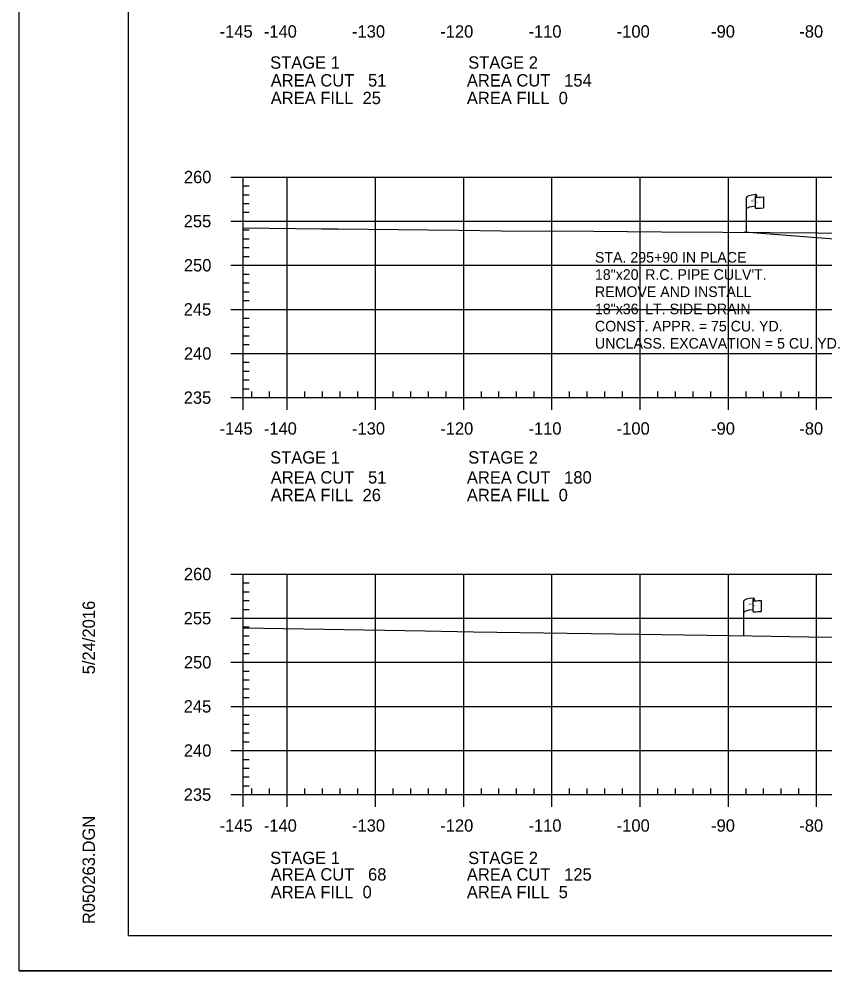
# Model space of a CAD drawing. Extents: x 1365647 to 1367999, y 387113 to 400173.
# Drawn here: x 1365723.7 to 1365815, y 396972.9 to 397080.8 of the extents above; entities that cross this region are included whole.
import ezdxf

# ---------------------------------------------------------------- set-up
doc = ezdxf.new("R2010")
doc.units = 0
for name, color, linetype in [('E_Existing ROW', 7, 'Continuous'), ('R_Axis', 7, 'Continuous'), ('R_Axis Annot', 7, 'Continuous'), ('R_Border', 7, 'Continuous'), ('R_Draft', 7, 'Continuous'), ('R_Drive', 7, 'Continuous'), ('R_Exist Surface', 7, 'Continuous'), ('R_Grid', 7, 'Continuous'), ('R_No Plot', 7, 'Continuous')]:
    doc.layers.add(name, color=color, linetype=linetype)

msp = doc.modelspace()

# ---------------------------------------------------------------- linework, layer by layer
at = {"layer": 'E_Existing ROW'}
for p, q in [((1365806.13, 397056.66), (1365806.13, 397060.62)), ((1365807.12, 397060.71), (1365807.12, 397060.7)), ((1365807.12, 397060.7), (1365807.12, 397059.47)), ((1365807.29, 397060.87), (1365807.29, 397060.63)), ((1365808.06, 397060.67), (1365808.06, 397059.43)), ((1365805.86, 397010.93), (1365805.86, 397014.88)), ((1365806.86, 397014.98), (1365806.86, 397014.96)), ((1365806.86, 397014.96), (1365806.86, 397013.74)), ((1365807.02, 397015.13), (1365807.02, 397014.89)), ((1365807.79, 397014.94), (1365807.79, 397013.7))]:
    msp.add_line(p, q, dxfattribs=at)
for centre, radius, start, end in [((1365807.2, 397060.71), 0.078, 88.6458, 274.2828), ((1365807.21, 397060.87), 0.0783, 263.0712, 93.9564), ((1365807.2, 397059.47), 0.0783, 180, 273.9564), ((1365806.94, 397014.98), 0.078, 88.6458, 274.2828), ((1365806.95, 397015.13), 0.0783, 263.0712, 93.9564), ((1365806.94, 397013.74), 0.0783, 180, 273.9564)]:
    msp.add_arc(centre, radius, start, end, dxfattribs=at)
for centre, major_axis, ratio, start_param, end_param in [((1365807.71, 397060.66), (-1.58, -0.04), 0.19887, 5.030368, 6.283185), ((1365808.42, 397060.77), (-1.23, -0.13), 0.052933, 0.159456, 1.268315), ((1365807.71, 397059.34), (-1.58, -0.04), 0.19887, 5.083035, 6.194897), ((1365808.42, 397059.53), (-1.23, -0.13), 0.052933, 0.159456, 1.268315), ((1365807.44, 397014.92), (-1.58, -0.04), 0.19887, 5.030368, 6.283185), ((1365808.15, 397015.04), (-1.23, -0.13), 0.052933, 0.159456, 1.268315), ((1365807.44, 397013.61), (-1.58, -0.04), 0.19887, 5.083035, 6.194897), ((1365808.15, 397013.8), (-1.23, -0.13), 0.052933, 0.159456, 1.268315)]:
    msp.add_ellipse(centre, major_axis=major_axis, ratio=ratio, start_param=start_param, end_param=end_param, dxfattribs=at)
at = {"layer": 'R_Axis'}
for p, q in [((1365747.69, 397062.93), (1365749.09, 397062.93)), ((1365749.09, 397037.93), (1365749.09, 397062.93)), ((1365749.09, 397061.93), (1365749.79, 397061.93)), ((1365749.09, 397060.93), (1365749.79, 397060.93)), ((1365749.09, 397059.93), (1365749.79, 397059.93)), ((1365749.09, 397058.93), (1365749.79, 397058.93)), ((1365747.69, 397057.93), (1365749.09, 397057.93)), ((1365749.09, 397056.93), (1365749.79, 397056.93)), ((1365749.09, 397055.93), (1365749.79, 397055.93)), ((1365749.09, 397054.93), (1365749.79, 397054.93)), ((1365749.09, 397053.93), (1365749.79, 397053.93)), ((1365747.69, 397052.93), (1365749.09, 397052.93)), ((1365749.09, 397051.93), (1365749.79, 397051.93)), ((1365749.09, 397050.93), (1365749.79, 397050.93)), ((1365749.09, 397049.93), (1365749.79, 397049.93)), ((1365749.09, 397048.93), (1365749.79, 397048.93)), ((1365747.69, 397047.93), (1365749.09, 397047.93)), ((1365749.09, 397046.93), (1365749.79, 397046.93)), ((1365749.09, 397045.93), (1365749.79, 397045.93)), ((1365749.09, 397044.93), (1365749.79, 397044.93)), ((1365749.09, 397043.93), (1365749.79, 397043.93)), ((1365747.69, 397042.93), (1365749.09, 397042.93)), ((1365749.09, 397041.93), (1365749.79, 397041.93)), ((1365749.09, 397040.93), (1365749.79, 397040.93)), ((1365749.09, 397039.93), (1365749.79, 397039.93)), ((1365747.69, 397037.93), (1365749.09, 397037.93)), ((1365749.09, 397038.93), (1365749.79, 397038.93)), ((1365749.09, 397037.93), (1365749.09, 397038.63)), ((1365749.09, 397037.93), (1366039.09, 397037.93)), ((1365749.09, 397036.53), (1365749.09, 397037.93)), ((1365750.09, 397037.93), (1365750.09, 397038.63)), ((1365752.09, 397037.93), (1365752.09, 397038.63)), ((1365754.09, 397036.53), (1365754.09, 397037.93)), ((1365756.09, 397037.93), (1365756.09, 397038.63)), ((1365758.09, 397037.93), (1365758.09, 397038.63)), ((1365760.09, 397037.93), (1365760.09, 397038.63)), ((1365762.09, 397037.93), (1365762.09, 397038.63)), ((1365764.09, 397036.53), (1365764.09, 397037.93)), ((1365766.09, 397037.93), (1365766.09, 397038.63)), ((1365768.09, 397037.93), (1365768.09, 397038.63)), ((1365770.09, 397037.93), (1365770.09, 397038.63)), ((1365772.09, 397037.93), (1365772.09, 397038.63)), ((1365774.09, 397036.53), (1365774.09, 397037.93)), ((1365776.09, 397037.93), (1365776.09, 397038.63)), ((1365778.09, 397037.93), (1365778.09, 397038.63)), ((1365780.09, 397037.93), (1365780.09, 397038.63)), ((1365782.09, 397037.93), (1365782.09, 397038.63)), ((1365784.09, 397036.53), (1365784.09, 397037.93)), ((1365786.09, 397037.93), (1365786.09, 397038.63)), ((1365788.09, 397037.93), (1365788.09, 397038.63)), ((1365790.09, 397037.93), (1365790.09, 397038.63)), ((1365792.09, 397037.93), (1365792.09, 397038.63)), ((1365794.09, 397036.53), (1365794.09, 397037.93)), ((1365796.09, 397037.93), (1365796.09, 397038.63)), ((1365798.09, 397037.93), (1365798.09, 397038.63)), ((1365800.09, 397037.93), (1365800.09, 397038.63)), ((1365802.09, 397037.93), (1365802.09, 397038.63)), ((1365804.09, 397036.53), (1365804.09, 397037.93)), ((1365806.09, 397037.93), (1365806.09, 397038.63)), ((1365808.09, 397037.93), (1365808.09, 397038.63)), ((1365810.09, 397037.93), (1365810.09, 397038.63)), ((1365812.09, 397037.93), (1365812.09, 397038.63)), ((1365814.09, 397036.53), (1365814.09, 397037.93)), ((1365747.69, 397017.93), (1365749.09, 397017.93)), ((1365749.09, 396992.93), (1365749.09, 397017.93)), ((1365749.09, 397016.93), (1365749.79, 397016.93)), ((1365749.09, 397015.93), (1365749.79, 397015.93)), ((1365749.09, 397014.93), (1365749.79, 397014.93)), ((1365749.09, 397013.93), (1365749.79, 397013.93)), ((1365747.69, 397012.93), (1365749.09, 397012.93)), ((1365749.09, 397011.93), (1365749.79, 397011.93)), ((1365749.09, 397010.93), (1365749.79, 397010.93)), ((1365749.09, 397009.93), (1365749.79, 397009.93)), ((1365749.09, 397008.93), (1365749.79, 397008.93)), ((1365747.69, 397007.93), (1365749.09, 397007.93)), ((1365749.09, 397006.93), (1365749.79, 397006.93)), ((1365749.09, 397005.93), (1365749.79, 397005.93)), ((1365749.09, 397004.93), (1365749.79, 397004.93)), ((1365749.09, 397003.93), (1365749.79, 397003.93)), ((1365747.69, 397002.93), (1365749.09, 397002.93)), ((1365749.09, 397001.93), (1365749.79, 397001.93)), ((1365749.09, 397000.93), (1365749.79, 397000.93)), ((1365749.09, 396999.93), (1365749.79, 396999.93)), ((1365749.09, 396998.93), (1365749.79, 396998.93)), ((1365747.69, 396997.93), (1365749.09, 396997.93)), ((1365749.09, 396996.93), (1365749.79, 396996.93)), ((1365749.09, 396995.93), (1365749.79, 396995.93)), ((1365749.09, 396994.93), (1365749.79, 396994.93)), ((1365749.09, 396993.93), (1365749.79, 396993.93)), ((1365747.69, 396992.93), (1365749.09, 396992.93)), ((1365749.09, 396992.93), (1365749.09, 396993.63)), ((1365749.09, 396992.93), (1366039.09, 396992.93)), ((1365749.09, 396991.53), (1365749.09, 396992.93)), ((1365750.09, 396992.93), (1365750.09, 396993.63)), ((1365752.09, 396992.93), (1365752.09, 396993.63)), ((1365754.09, 396991.53), (1365754.09, 396992.93)), ((1365756.09, 396992.93), (1365756.09, 396993.63)), ((1365758.09, 396992.93), (1365758.09, 396993.63)), ((1365760.09, 396992.93), (1365760.09, 396993.63)), ((1365762.09, 396992.93), (1365762.09, 396993.63)), ((1365764.09, 396991.53), (1365764.09, 396992.93)), ((1365766.09, 396992.93), (1365766.09, 396993.63)), ((1365768.09, 396992.93), (1365768.09, 396993.63)), ((1365770.09, 396992.93), (1365770.09, 396993.63)), ((1365772.09, 396992.93), (1365772.09, 396993.63)), ((1365774.09, 396991.53), (1365774.09, 396992.93)), ((1365776.09, 396992.93), (1365776.09, 396993.63)), ((1365778.09, 396992.93), (1365778.09, 396993.63)), ((1365780.09, 396992.93), (1365780.09, 396993.63)), ((1365782.09, 396992.93), (1365782.09, 396993.63)), ((1365784.09, 396991.53), (1365784.09, 396992.93)), ((1365786.09, 396992.93), (1365786.09, 396993.63)), ((1365788.09, 396992.93), (1365788.09, 396993.63)), ((1365790.09, 396992.93), (1365790.09, 396993.63)), ((1365792.09, 396992.93), (1365792.09, 396993.63)), ((1365794.09, 396991.53), (1365794.09, 396992.93)), ((1365796.09, 396992.93), (1365796.09, 396993.63)), ((1365798.09, 396992.93), (1365798.09, 396993.63)), ((1365800.09, 396992.93), (1365800.09, 396993.63)), ((1365802.09, 396992.93), (1365802.09, 396993.63)), ((1365804.09, 396991.53), (1365804.09, 396992.93)), ((1365806.09, 396992.93), (1365806.09, 396993.63)), ((1365808.09, 396992.93), (1365808.09, 396993.63)), ((1365810.09, 396992.93), (1365810.09, 396993.63)), ((1365812.09, 396992.93), (1365812.09, 396993.63)), ((1365814.09, 396991.53), (1365814.09, 396992.93))]:
    msp.add_line(p, q, dxfattribs=at)
at = {"layer": 'R_Border'}
for p, q in [((1365736.09, 396976.93), (1365736.09, 397182.39)), ((1365736.09, 396976.93), (1365736.09, 396976.93)), ((1366052.27, 396976.93), (1365736.09, 396976.93))]:
    msp.add_line(p, q, dxfattribs=at)
at = {"layer": 'R_Drive'}
msp.add_line((1365834.62, 397054.47), (1365805.88, 397056.67), dxfattribs=at)
at = {"layer": 'R_Exist Surface'}
for points in [[(1365749.09, 397057.18), (1365757.96, 397057.07), (1365759.83, 397057.05), (1365773.49, 397056.89), (1365778.35, 397056.85), (1365788.81, 397056.78), (1365796.52, 397056.73), (1365803.48, 397056.68), (1365814.22, 397056.61), (1365817.49, 397056.57)], [(1365749.09, 397011.84), (1365769.74, 397011.49), (1365775.2, 397011.4), (1365785.81, 397011.23), (1365793.95, 397011.12), (1365806.77, 397010.92), (1365813.2, 397010.82), (1365817.11, 397010.79)]]:
    msp.add_lwpolyline(points, dxfattribs=at)
at = {"layer": 'R_Grid'}
for p, q in [((1365749.09, 397062.93), (1366039.09, 397062.93)), ((1365749.09, 397037.93), (1365749.09, 397062.93)), ((1365754.09, 397037.93), (1365754.09, 397062.93)), ((1365764.09, 397037.93), (1365764.09, 397062.93)), ((1365774.09, 397037.93), (1365774.09, 397062.93)), ((1365784.09, 397037.93), (1365784.09, 397062.93)), ((1365794.09, 397037.93), (1365794.09, 397062.93)), ((1365804.09, 397037.93), (1365804.09, 397062.93)), ((1365814.09, 397037.93), (1365814.09, 397062.93)), ((1365749.09, 397057.93), (1366039.09, 397057.93)), ((1365749.09, 397052.93), (1366039.09, 397052.93)), ((1365749.09, 397047.93), (1366039.09, 397047.93)), ((1365749.09, 397042.93), (1366039.09, 397042.93)), ((1365749.09, 397037.93), (1366039.09, 397037.93)), ((1365749.09, 397017.93), (1366039.09, 397017.93)), ((1365749.09, 396992.93), (1365749.09, 397017.93)), ((1365754.09, 396992.93), (1365754.09, 397017.93)), ((1365764.09, 396992.93), (1365764.09, 397017.93)), ((1365774.09, 396992.93), (1365774.09, 397017.93)), ((1365784.09, 396992.93), (1365784.09, 397017.93)), ((1365794.09, 396992.93), (1365794.09, 397017.93)), ((1365804.09, 396992.93), (1365804.09, 397017.93)), ((1365814.09, 396992.93), (1365814.09, 397017.93)), ((1365749.09, 397012.93), (1366039.09, 397012.93)), ((1365749.09, 397007.93), (1366039.09, 397007.93)), ((1365749.09, 397002.93), (1366039.09, 397002.93)), ((1365749.09, 396997.93), (1366039.09, 396997.93)), ((1365749.09, 396992.93), (1366039.09, 396992.93))]:
    msp.add_line(p, q, dxfattribs=at)
at = {"layer": 'R_No Plot'}
msp.add_line((1365723.69, 396972.95), (1366057.03, 396972.95), dxfattribs=at)
msp.add_lwpolyline([(1365723.69, 397186.28), (1366057.03, 397186.28), (1366057.03, 396972.94), (1365723.69, 396972.94)], close=True, dxfattribs=at)

# ---------------------------------------------------------------- texts
at = {"layer": 'E_Existing ROW'}
for s, height, rotation, p in [('DWB 11-9-07', 0.001, 90, (1365807.29, 397060.63)), ('R ', 0.2, 9.9884, (1365806.65, 397060.12)), (' O', 0.2, 9.9884, (1365806.79, 397060.16)), ('W', 0.2, 351.1788, (1365807.12, 397059.99)), ('DWB 11-9-07', 0.001, 5.0717, (1365808.05, 397059.43)), ('DWB 11-9-07', 0.001, 90, (1365806.13, 397056.67)), ('R ', 0.2, 9.9884, (1365806.38, 397014.38)), (' O', 0.2, 9.9884, (1365806.53, 397014.43)), ('W', 0.2, 351.1788, (1365806.86, 397014.26)), ('DWB 11-9-07', 0.001, 90, (1365807.02, 397014.89)), ('DWB 11-9-07', 0.001, 5.0717, (1365807.78, 397013.7)), ('DWB 11-9-07', 0.001, 90, (1365805.86, 397010.93))]:
    msp.add_text(s, height=height, rotation=rotation, dxfattribs=at).set_placement(p)
at = {"layer": 'R_Axis Annot'}
for s, p in [('-145', (1365746.42, 397078.73)), ('-140', (1365751.43, 397078.73)), ('-130', (1365761.43, 397078.73)), ('-120', (1365771.43, 397078.73)), ('-110', (1365781.43, 397078.73)), ('-100', (1365791.43, 397078.73)), ('-90', (1365802.13, 397078.73)), ('-80', (1365812.13, 397078.73)), ('STAGE 1', (1365752.15, 397075.21)), ('STAGE 2', (1365774.6, 397075.21)), ('AREA CUT   51', (1365752.22, 397073.19)), ('AREA CUT   154', (1365774.45, 397073.19)), ('AREA FILL  25', (1365752.22, 397071.19)), ('AREA FILL  0', (1365774.45, 397071.19)), ('260', (1365742.37, 397062.23)), ('255', (1365742.35, 397057.23)), ('250', (1365742.37, 397052.23)), ('245', (1365742.35, 397047.23)), ('240', (1365742.37, 397042.23)), ('235', (1365742.35, 397037.23)), ('-145', (1365746.42, 397033.73)), ('-140', (1365751.43, 397033.73)), ('-130', (1365761.43, 397033.73)), ('-120', (1365771.43, 397033.73)), ('-110', (1365781.43, 397033.73)), ('-100', (1365791.43, 397033.73)), ('-90', (1365802.13, 397033.73)), ('-80', (1365812.13, 397033.73)), ('STAGE 1', (1365752.15, 397030.45)), ('STAGE 2', (1365774.6, 397030.45)), ('AREA CUT   51', (1365752.22, 397028.19)), ('AREA CUT   180', (1365774.45, 397028.19)), ('AREA FILL  26', (1365752.22, 397026.19)), ('AREA FILL  0', (1365774.45, 397026.19)), ('260', (1365742.37, 397017.23)), ('255', (1365742.35, 397012.23)), ('250', (1365742.37, 397007.23)), ('245', (1365742.35, 397002.23)), ('240', (1365742.37, 396997.23)), ('235', (1365742.35, 396992.23)), ('-145', (1365746.42, 396988.73)), ('-140', (1365751.43, 396988.73)), ('-130', (1365761.43, 396988.73)), ('-120', (1365771.43, 396988.73)), ('-110', (1365781.43, 396988.73)), ('-100', (1365791.43, 396988.73)), ('-90', (1365802.13, 396988.73)), ('-80', (1365812.13, 396988.73)), ('STAGE 1', (1365752.15, 396985.06)), ('STAGE 2', (1365774.6, 396985.06)), ('AREA CUT   68', (1365752.22, 396983.19)), ('AREA CUT   125', (1365774.45, 396983.19)), ('AREA FILL  0', (1365752.22, 396981.19)), ('AREA FILL  5', (1365774.45, 396981.19))]:
    msp.add_text(s, height=1.4, dxfattribs=at).set_placement(p)
at = {"layer": 'R_Border'}
for s, p in [('5/24/2016', (1365732.29, 397006.57)), ('R050263.DGN', (1365732.29, 396978.25))]:
    msp.add_text(s, height=1.4, rotation=90, dxfattribs=at).set_placement(p)
at = {"layer": 'R_Draft'}
for s, p in [('STA. 295+90 IN PLACE', (1365788.97, 397053.23)), ('18"x20\' R.C. PIPE CULV\'T.', (1365788.97, 397051.28)), ('REMOVE AND INSTALL ', (1365788.97, 397049.33)), ('18"x36\' LT. SIDE DRAIN', (1365788.97, 397047.38)), ('CONST. APPR. = 75 CU. YD.', (1365788.97, 397045.43)), ('UNCLASS. EXCAVATION = 5 CU. YD.', (1365788.97, 397043.48))]:
    msp.add_text(s, height=1.2, rotation=360, dxfattribs=at).set_placement(p)

doc.saveas('drawing.dxf')
